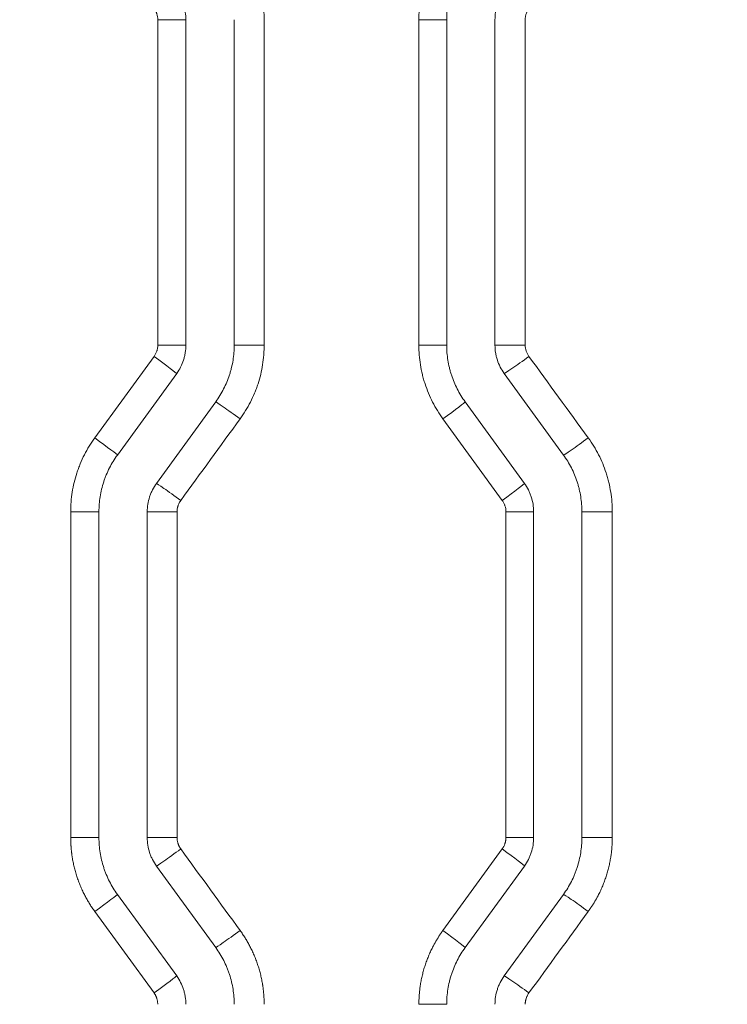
# Model space of a CAD drawing. Header units: millimetres. Extents: x 0 to 594, y 0 to 420.
# Tile 208 of 420: x 239.54 to 243.2, y 312.32 to 317.42. Entities that reach past the tile are written whole.
import ezdxf

# ---------------------------------------------------------------- set-up
doc = ezdxf.new("R2010")
doc.units = ezdxf.units.MM
doc.layers.add('1', color=7, linetype='Continuous', true_color=0xffffff)
doc.styles.add('Arial Unicode MS', font='txt')
doc.dimstyles.get("Standard").update_dxf_attribs({"dimtxt": 0.18, "dimasz": 0.18, "dimexe": 0.18, "dimexo": 0.0625, "dimgap": 0.09, "dimtad": 0, "dimtih": 1, "dimtoh": 1, "dimdec": 4, "dimzin": 0, "dimdsep": 46, "dimtxsty": 'Standard', "dimcen": 0.09, "dimadec": 0, "dimazin": 0, "dimtfac": 1, "dimtdec": 4, "dimtofl": 0, "dimtmove": 0, "dimatfit": 3, "dimfxl": 0, "dimtolj": 1, "dimtzin": 0, "dimarcsym": 0})

# ---------------------------------------------------------------- blocks, each defined once
blk = doc.blocks.new('_U0')
at = {"layer": '1', "color": 18, "lineweight": 13}
for p, q in [((147.6569, 304.1723), (147.6569, 390.192)), ((305.8469, 301.3923), (305.8469, 390.192)), ((147.6569, 388.192), (198.8518, 388.192)), ((305.8469, 388.192), (254.6521, 388.192))]:
    blk.add_line(p, q, dxfattribs=at)
at = {"layer": '1', "color": 18}
for points in [[(147.6569, 388.192), (151.1569, 389.1299), (151.1569, 387.2542)], [(305.8469, 388.192), (302.3469, 387.2542), (302.3469, 389.1299)]]:
    blk.add_solid(points, dxfattribs=at)
at = {"layer": '1', "color": 18, "linetype": 'Continuous', "lineweight": 13, "char_height": 3.5, "attachment_point": 7, "line_spacing_factor": 1.047437, "style": 'Arial Unicode MS'}
for s, insert in [('\\fArial Unicode MS|b0|i0;\\W1.0000;3.16', (200.5373, 385.5562)), ('\\fArial Unicode MS|b0|i0;\\W1.0000;LIFT POINT SPAN', (213.2036, 385.5562))]:
    blk.add_mtext(s, dxfattribs=dict(at, insert=insert))

msp = doc.modelspace()

# ---------------------------------------------------------------- linework, layer by layer
at = {"layer": '1', "color": 155, "linetype": 'Continuous', "lineweight": 13}
for p, q in [((240.3963, 317.4152), (240.2507, 317.4152)), ((240.2507, 315.7301), (240.2507, 317.4152)), ((240.3963, 317.4152), (240.3963, 315.7301)), ((240.6463, 317.4152), (240.6463, 315.7301)), ((240.8013, 317.4152), (240.8013, 315.7301)), ((241.7463, 317.4152), (241.6025, 317.4152)), ((241.6025, 315.7301), (241.6025, 317.4152)), ((241.7463, 317.4152), (241.7463, 315.7301)), ((241.9963, 317.4152), (241.9963, 315.7301)), ((242.1531, 317.4152), (242.1531, 315.7301)), ((240.3963, 315.7301), (240.2507, 315.7301)), ((240.6463, 315.7301), (240.8013, 315.7301)), ((241.7463, 315.7301), (241.6025, 315.7301)), ((241.9963, 315.7301), (242.1531, 315.7301)), ((239.9244, 315.2491), (240.2315, 315.6714)), ((240.3486, 315.5832), (240.0418, 315.161)), ((242.0441, 315.5832), (242.3509, 315.161)), ((240.5509, 315.4362), (240.2441, 315.014)), ((241.8418, 315.4362), (242.1486, 315.014)), ((242.034, 314.9259), (241.7268, 315.3481)), ((239.9463, 314.8671), (239.8, 314.8671)), ((239.8, 313.1795), (239.8, 314.8671)), ((239.9463, 314.8671), (239.9463, 313.1795)), ((240.1963, 314.8671), (240.1963, 313.1795)), ((240.1963, 314.8671), (240.3507, 314.8671)), ((240.3507, 314.8671), (240.3507, 313.1795)), ((242.1963, 314.8671), (242.0531, 314.8671)), ((242.0531, 313.1795), (242.0531, 314.8671)), ((242.1963, 314.8671), (242.1963, 313.1795)), ((242.4463, 314.8671), (242.4463, 313.1795)), ((242.4463, 314.8671), (242.6037, 314.8671)), ((242.6037, 314.8671), (242.6037, 313.1795)), ((239.8, 313.1795), (239.9463, 313.1795)), ((240.3507, 313.1795), (240.1963, 313.1795)), ((242.0531, 313.1795), (242.1963, 313.1795)), ((242.6037, 313.1795), (242.4463, 313.1795)), ((241.7268, 312.6985), (242.034, 313.1208)), ((240.2441, 313.0326), (240.5509, 312.6104)), ((242.1486, 313.0326), (241.8418, 312.6104)), ((240.0418, 312.8856), (240.3486, 312.4634)), ((242.3509, 312.8856), (242.0441, 312.4634)), ((240.2315, 312.3753), (239.9244, 312.7975)), ((241.6025, 312.3165), (241.7463, 312.3165))]:
    msp.add_line(p, q, dxfattribs=at)
for centre, major_axis, ratio, start_param, end_param in [((240.2272, 315.6714), (0.1214, -0.0882), 0.01683, 0, 1.547636), ((242.1653, 315.6714), (-0.1214, -0.0882), 0.027259, 0.037054, 1.608299), ((240.6721, 315.348), (-0.1214, 0.0882), 0.019223, 4.685937, 6.257181), ((241.7205, 315.3481), (0.1214, 0.0882), 0.024865, 4.746599, 6.283185), ((239.9205, 315.2491), (0.1214, -0.0882), 0.01518, 0, 1.549905), ((242.472, 315.2492), (-0.1214, -0.0882), 0.028911, 0.039325, 1.61057), ((240.3654, 314.9258), (-0.1214, 0.0882), 0.017573, 4.688206, 6.259451), ((242.0272, 314.9259), (0.1214, 0.0882), 0.026516, 4.74887, 6.283185), ((240.3654, 313.1208), (0.1214, 0.0882), 0.017573, 3.165327, 4.736572), ((242.0272, 313.1208), (-0.1214, 0.0882), 0.026516, 3.141593, 4.675908), ((239.9205, 312.7975), (-0.1214, -0.0882), 0.01518, 1.591687, 3.141593), ((242.472, 312.7974), (0.1214, -0.0882), 0.028911, 1.531023, 3.102268), ((240.6721, 312.6986), (0.1214, 0.0882), 0.019223, 3.167596, 4.738841), ((241.7205, 312.6985), (-0.1214, 0.0882), 0.024865, 3.141593, 4.678179), ((240.2272, 312.3753), (-0.1214, -0.0882), 0.01683, 1.593957, 3.141593), ((242.1653, 312.3752), (0.1214, -0.0882), 0.027259, 1.533293, 3.104538)]:
    msp.add_ellipse(centre, major_axis=major_axis, ratio=ratio, start_param=start_param, end_param=end_param, dxfattribs=at)
for points, knots in [([(240.677, 317.7973), (240.6871, 317.7834), (240.6966, 317.7692), (240.7144, 317.7403), (240.7309, 317.7107), (240.7451, 317.68), (240.7582, 317.6487), (240.7641, 317.6327), (240.7707, 317.6124), (240.772, 317.6083), (240.7745, 317.6001), (240.7757, 317.596), (240.7792, 317.5836), (240.7813, 317.5753), (240.7873, 317.5505), (240.794, 317.5171), (240.798, 317.4834), (240.8007, 317.4494), (240.8013, 317.4324), (240.8013, 317.4152)], [0, 0, 0, 0, 0.125, 0.125, 0.25, 0.375, 0.375, 0.5, 0.5, 0.53125, 0.53125, 0.5625, 0.5625, 0.625, 0.625, 0.75, 0.875, 0.875, 1, 1, 1, 1]), ([(241.6025, 317.4152), (241.6025, 317.4324), (241.6032, 317.4494), (241.6059, 317.4833), (241.6099, 317.517), (241.6165, 317.5502), (241.6244, 317.5831), (241.629, 317.5995), (241.6356, 317.6199), (241.637, 317.6239), (241.6398, 317.632), (241.6412, 317.6361), (241.6457, 317.6481), (241.6488, 317.6561), (241.6586, 317.6797), (241.6728, 317.7106), (241.6894, 317.7402), (241.7072, 317.7692), (241.7167, 317.7834), (241.7268, 317.7973)], [0, 0, 0, 0, 0.125, 0.125, 0.25, 0.375, 0.375, 0.5, 0.5, 0.53125, 0.53125, 0.5625, 0.5625, 0.625, 0.625, 0.75, 0.875, 0.875, 1, 1, 1, 1]), ([(241.8418, 317.7091), (241.8341, 317.6984), (241.8268, 317.6875), (241.8131, 317.6652), (241.8004, 317.6424), (241.7894, 317.6186), (241.7819, 317.6005), (241.7795, 317.5944), (241.7761, 317.5851), (241.775, 317.582), (241.7728, 317.5757), (241.7718, 317.5726), (241.7667, 317.557), (241.7631, 317.5444), (241.7571, 317.519), (241.752, 317.4935), (241.7489, 317.4676), (241.7469, 317.4415), (241.7463, 317.4284), (241.7463, 317.4152)], [0, 0, 0, 0, 0.125, 0.125, 0.25, 0.375, 0.375, 0.4375, 0.4375, 0.46875, 0.46875, 0.5, 0.5, 0.625, 0.625, 0.75, 0.875, 0.875, 1, 1, 1, 1]), ([(240.3486, 317.5622), (240.3564, 317.5515), (240.3632, 317.5403), (240.3721, 317.5229), (240.3748, 317.5169), (240.3786, 317.5078), (240.3798, 317.5048), (240.3821, 317.4986), (240.3831, 317.4955), (240.3882, 317.4798), (240.3912, 317.4672), (240.3953, 317.4414), (240.3963, 317.4284), (240.3963, 317.4152)], [0, 0, 0, 0, 0.25, 0.25, 0.375, 0.375, 0.4375, 0.4375, 0.5, 0.5, 0.75, 0.75, 1, 1, 1, 1]), ([(242.0441, 317.5622), (242.0363, 317.5515), (242.0295, 317.5403), (242.0206, 317.5229), (242.0179, 317.5169), (242.0141, 317.5078), (242.0129, 317.5048), (242.0106, 317.4986), (242.0096, 317.4955), (242.0045, 317.4798), (242.0015, 317.4672), (241.9974, 317.4414), (241.9963, 317.4284), (241.9963, 317.4152)], [0, 0, 0, 0, 0.25, 0.25, 0.375, 0.375, 0.4375, 0.4375, 0.5, 0.5, 0.75, 0.75, 1, 1, 1, 1]), ([(240.2507, 317.4152), (240.2507, 317.4205), (240.2502, 317.4257), (240.2486, 317.436), (240.2474, 317.4411), (240.2454, 317.4473), (240.2449, 317.4486), (240.244, 317.451), (240.2426, 317.4547), (240.2409, 317.4583), (240.2374, 317.4653), (240.2346, 317.4697), (240.2315, 317.474)], [0, 0, 0, 0, 0.25, 0.25, 0.5, 0.5, 0.5625, 0.5625, 0.625, 0.75, 0.75, 1, 1, 1, 1]), ([(242.1722, 317.4739), (242.1714, 317.4729), (242.1707, 317.4718), (242.1692, 317.4696), (242.1671, 317.4663), (242.1652, 317.4629), (242.1617, 317.4559), (242.1597, 317.4511), (242.1572, 317.4437), (242.1565, 317.4411), (242.1553, 317.436), (242.1548, 317.4334), (242.1535, 317.4257), (242.1531, 317.4205), (242.1531, 317.4152)], [0, 0, 0, 0, 0.0625, 0.0625, 0.125, 0.25, 0.25, 0.5, 0.5, 0.625, 0.625, 0.75, 0.75, 1, 1, 1, 1]), ([(240.2315, 315.6714), (240.2346, 315.6756), (240.2374, 315.6801), (240.2421, 315.6894), (240.2441, 315.6942), (240.2462, 315.7004), (240.2465, 315.7017), (240.2473, 315.7042), (240.2482, 315.708), (240.249, 315.7119), (240.2502, 315.7196), (240.2507, 315.7249), (240.2507, 315.7301)], [0, 0, 0, 0, 0.25, 0.25, 0.5, 0.5, 0.5625, 0.5625, 0.625, 0.75, 0.75, 1, 1, 1, 1]), ([(240.3963, 315.7301), (240.3963, 315.7169), (240.3953, 315.7039), (240.3922, 315.6845), (240.391, 315.6781), (240.3887, 315.6686), (240.3878, 315.6654), (240.386, 315.659), (240.3851, 315.6559), (240.38, 315.6403), (240.375, 315.6282), (240.3632, 315.605), (240.3564, 315.5939), (240.3486, 315.5832)], [0, 0, 0, 0, 0.25, 0.25, 0.375, 0.375, 0.4375, 0.4375, 0.5, 0.5, 0.75, 0.75, 1, 1, 1, 1]), ([(240.6463, 315.7301), (240.6463, 315.7169), (240.6458, 315.7038), (240.6438, 315.6777), (240.6407, 315.6518), (240.6356, 315.6261), (240.631, 315.607), (240.6285, 315.5975), (240.6257, 315.588), (240.6238, 315.5817), (240.6228, 315.5786), (240.6177, 315.5629), (240.6132, 315.5506), (240.6032, 315.5265), (240.5922, 315.5028), (240.5795, 315.4801), (240.5659, 315.4578), (240.5586, 315.4469), (240.5509, 315.4362)], [0, 0, 0, 0, 0.125, 0.125, 0.25, 0.375, 0.375, 0.4375, 0.46875, 0.46875, 0.5, 0.5, 0.625, 0.625, 0.75, 0.875, 0.875, 1, 1, 1, 1]), ([(240.8013, 315.7301), (240.8013, 315.7258), (240.8013, 315.7216), (240.8011, 315.713), (240.8007, 315.7002), (240.8, 315.6874), (240.798, 315.662), (240.794, 315.6284), (240.7874, 315.5952), (240.7795, 315.5622), (240.7749, 315.5458), (240.7683, 315.5255), (240.7669, 315.5215), (240.7641, 315.5134), (240.7626, 315.5093), (240.7582, 315.4973), (240.7551, 315.4893), (240.7453, 315.4657), (240.731, 315.4348), (240.7144, 315.4051), (240.6966, 315.3761), (240.6871, 315.3619), (240.677, 315.348)], [0, 0, 0, 0, 0.03125, 0.03125, 0.0625, 0.125, 0.125, 0.25, 0.375, 0.375, 0.5, 0.5, 0.53125, 0.53125, 0.5625, 0.5625, 0.625, 0.625, 0.75, 0.875, 0.875, 1, 1, 1, 1]), ([(241.7268, 315.3481), (241.7167, 315.362), (241.7072, 315.3761), (241.6895, 315.4051), (241.6729, 315.4346), (241.6587, 315.4654), (241.6457, 315.4967), (241.6398, 315.5126), (241.6332, 315.533), (241.6319, 315.5371), (241.6294, 315.5453), (241.6282, 315.5494), (241.6247, 315.5617), (241.6225, 315.57), (241.6165, 315.5949), (241.6099, 315.6282), (241.6059, 315.662), (241.6032, 315.6959), (241.6025, 315.713), (241.6025, 315.7301)], [0, 0, 0, 0, 0.125, 0.125, 0.25, 0.375, 0.375, 0.5, 0.5, 0.53125, 0.53125, 0.5625, 0.5625, 0.625, 0.625, 0.75, 0.875, 0.875, 1, 1, 1, 1]), ([(241.7463, 315.7301), (241.7463, 315.7169), (241.7469, 315.7038), (241.7489, 315.6777), (241.752, 315.6518), (241.7571, 315.6261), (241.7617, 315.607), (241.7634, 315.6006), (241.7661, 315.5911), (241.767, 315.5879), (241.7689, 315.5816), (241.7699, 315.5785), (241.775, 315.5628), (241.7795, 315.5506), (241.7895, 315.5265), (241.8004, 315.5028), (241.8131, 315.4801), (241.8268, 315.4578), (241.8341, 315.4469), (241.8418, 315.4362)], [0, 0, 0, 0, 0.125, 0.125, 0.25, 0.375, 0.375, 0.4375, 0.4375, 0.46875, 0.46875, 0.5, 0.5, 0.625, 0.625, 0.75, 0.875, 0.875, 1, 1, 1, 1]), ([(241.9963, 315.7301), (241.9963, 315.7169), (241.9974, 315.7039), (242.0005, 315.6845), (242.0017, 315.6781), (242.004, 315.6686), (242.0049, 315.6654), (242.0066, 315.659), (242.0076, 315.6559), (242.0127, 315.6402), (242.0177, 315.6282), (242.0295, 315.605), (242.0363, 315.5939), (242.0441, 315.5832)], [0, 0, 0, 0, 0.25, 0.25, 0.375, 0.375, 0.4375, 0.4375, 0.5, 0.5, 0.75, 0.75, 1, 1, 1, 1]), ([(242.1531, 315.7301), (242.1531, 315.7249), (242.1539, 315.7144), (242.1564, 315.7043), (242.1588, 315.6968), (242.1597, 315.6943), (242.1617, 315.6895), (242.1628, 315.6871), (242.1664, 315.6801), (242.1691, 315.6757), (242.1722, 315.6714)], [0, 0, 0, 0, 0.25, 0.5, 0.5, 0.625, 0.625, 0.75, 0.75, 1, 1, 1, 1]), ([(239.8, 314.8671), (239.8, 314.8842), (239.8007, 314.9013), (239.8034, 314.9352), (239.8074, 314.9688), (239.814, 315.002), (239.8219, 315.035), (239.8265, 315.0514), (239.8331, 315.0717), (239.8345, 315.0758), (239.8373, 315.0839), (239.8387, 315.0879), (239.8432, 315.1), (239.8463, 315.1079), (239.8561, 315.1315), (239.8704, 315.1624), (239.887, 315.192), (239.9048, 315.2211), (239.9143, 315.2353), (239.9244, 315.2491)], [0, 0, 0, 0, 0.125, 0.125, 0.25, 0.375, 0.375, 0.5, 0.5, 0.53125, 0.53125, 0.5625, 0.5625, 0.625, 0.625, 0.75, 0.875, 0.875, 1, 1, 1, 1]), ([(242.4794, 315.2492), (242.4895, 315.2353), (242.499, 315.2211), (242.5167, 315.1922), (242.5333, 315.1626), (242.5475, 315.1319), (242.5605, 315.1005), (242.5664, 315.0846), (242.5731, 315.0642), (242.5743, 315.0601), (242.5768, 315.0519), (242.5781, 315.0478), (242.5815, 315.0355), (242.5837, 315.0272), (242.5897, 315.0023), (242.5963, 314.969), (242.6003, 314.9353), (242.603, 314.9013), (242.6037, 314.8842), (242.6037, 314.8671)], [0, 0, 0, 0, 0.125, 0.125, 0.25, 0.375, 0.375, 0.5, 0.5, 0.53125, 0.53125, 0.5625, 0.5625, 0.625, 0.625, 0.75, 0.875, 0.875, 1, 1, 1, 1]), ([(240.0418, 315.161), (240.0341, 315.1503), (240.0268, 315.1394), (240.0131, 315.117), (240.0004, 315.0942), (239.9894, 315.0705), (239.9819, 315.0523), (239.9795, 315.0462), (239.9761, 315.0369), (239.975, 315.0338), (239.9728, 315.0276), (239.9717, 315.0245), (239.9667, 315.0088), (239.9631, 314.9962), (239.9571, 314.9709), (239.952, 314.9453), (239.9489, 314.9194), (239.9469, 314.8934), (239.9463, 314.8803), (239.9463, 314.8671)], [0, 0, 0, 0, 0.125, 0.125, 0.25, 0.375, 0.375, 0.4375, 0.4375, 0.46875, 0.46875, 0.5, 0.5, 0.625, 0.625, 0.75, 0.875, 0.875, 1, 1, 1, 1]), ([(242.3509, 315.161), (242.3586, 315.1503), (242.3659, 315.1394), (242.3795, 315.1171), (242.3923, 315.0943), (242.4032, 315.0707), (242.4132, 315.0465), (242.4178, 315.0342), (242.4228, 315.0186), (242.4238, 315.0154), (242.4258, 315.0091), (242.4285, 314.9996), (242.431, 314.9901), (242.4356, 314.971), (242.4407, 314.9454), (242.4438, 314.9195), (242.4458, 314.8934), (242.4463, 314.8803), (242.4463, 314.8671)], [0, 0, 0, 0, 0.125, 0.125, 0.25, 0.375, 0.375, 0.5, 0.5, 0.53125, 0.53125, 0.5625, 0.625, 0.625, 0.75, 0.875, 0.875, 1, 1, 1, 1]), ([(240.2441, 315.014), (240.2363, 315.0033), (240.2295, 314.9922), (240.2206, 314.9747), (240.2179, 314.9688), (240.2141, 314.9597), (240.2129, 314.9566), (240.2106, 314.9505), (240.2096, 314.9473), (240.2045, 314.9317), (240.2015, 314.919), (240.1974, 314.8933), (240.1963, 314.8803), (240.1963, 314.8671)], [0, 0, 0, 0, 0.25, 0.25, 0.375, 0.375, 0.4375, 0.4375, 0.5, 0.5, 0.75, 0.75, 1, 1, 1, 1]), ([(242.1486, 315.014), (242.1564, 315.0033), (242.1632, 314.9922), (242.1721, 314.9747), (242.1748, 314.9688), (242.1786, 314.9597), (242.1798, 314.9566), (242.1821, 314.9505), (242.1831, 314.9473), (242.1882, 314.9317), (242.1912, 314.919), (242.1953, 314.8933), (242.1963, 314.8803), (242.1963, 314.8671)], [0, 0, 0, 0, 0.25, 0.25, 0.375, 0.375, 0.4375, 0.4375, 0.5, 0.5, 0.75, 0.75, 1, 1, 1, 1]), ([(240.3699, 314.9258), (240.3691, 314.9248), (240.3683, 314.9237), (240.3669, 314.9215), (240.3647, 314.9182), (240.3628, 314.9148), (240.3593, 314.9078), (240.3573, 314.903), (240.3552, 314.8968), (240.3549, 314.8955), (240.3541, 314.893), (240.3531, 314.8892), (240.3524, 314.8853), (240.3512, 314.8776), (240.3507, 314.8724), (240.3507, 314.8671)], [0, 0, 0, 0, 0.0625, 0.0625, 0.125, 0.25, 0.25, 0.5, 0.5, 0.5625, 0.5625, 0.625, 0.75, 0.75, 1, 1, 1, 1]), ([(242.0531, 314.8671), (242.0531, 314.8724), (242.0527, 314.8776), (242.0511, 314.8879), (242.0499, 314.8929), (242.0478, 314.8992), (242.0474, 314.9004), (242.0465, 314.9029), (242.0451, 314.9066), (242.0434, 314.9101), (242.0398, 314.9171), (242.0371, 314.9216), (242.034, 314.9259)], [0, 0, 0, 0, 0.25, 0.25, 0.5, 0.5, 0.5625, 0.5625, 0.625, 0.75, 0.75, 1, 1, 1, 1]), ([(239.9244, 312.7975), (239.9221, 312.8006), (239.9177, 312.8067), (239.9113, 312.8161), (239.905, 312.8255), (239.8989, 312.8351), (239.893, 312.8448), (239.8872, 312.8546), (239.8816, 312.8644), (239.8762, 312.8744), (239.8687, 312.8887), (239.8596, 312.9075), (239.8494, 312.9309), (239.84, 312.9547), (239.8317, 312.9789), (239.8242, 313.0033), (239.8178, 313.028), (239.8124, 313.0528), (239.809, 313.0715), (239.8071, 313.0839), (239.8063, 313.0898), (239.8055, 313.0958), (239.8047, 313.1017), (239.804, 313.1077), (239.8034, 313.1136), (239.8028, 313.1196), (239.8023, 313.1256), (239.8018, 313.1316), (239.8014, 313.1375), (239.801, 313.1435), (239.8007, 313.1495), (239.8005, 313.1555), (239.8003, 313.1615), (239.8001, 313.1675), (239.8001, 313.1735), (239.8001, 313.1775), (239.8, 313.1795)], [0, 0, 0, 0, 0.027857, 0.055682, 0.083483, 0.111269, 0.139049, 0.16683, 0.194622, 0.222433, 0.250271, 0.312995, 0.375602, 0.438189, 0.500854, 0.563264, 0.625559, 0.687835, 0.750188, 0.764912, 0.779626, 0.794332, 0.80903, 0.823721, 0.838408, 0.853091, 0.867772, 0.882452, 0.897132, 0.911813, 0.926497, 0.941185, 0.955878, 0.970577, 0.985284, 1, 1, 1, 1]), ([(239.9463, 313.1795), (239.9463, 313.1663), (239.9469, 313.1532), (239.9489, 313.1272), (239.952, 313.1013), (239.9571, 313.0758), (239.9631, 313.0504), (239.9667, 313.0378), (239.9717, 313.0221), (239.9728, 313.019), (239.975, 313.0128), (239.9761, 313.0097), (239.9795, 313.0004), (239.9819, 312.9943), (239.9894, 312.9761), (240.0004, 312.9524), (240.0131, 312.9296), (240.0268, 312.9072), (240.0341, 312.8963), (240.0418, 312.8856)], [0, 0, 0, 0, 0.125, 0.125, 0.25, 0.375, 0.375, 0.5, 0.5, 0.53125, 0.53125, 0.5625, 0.5625, 0.625, 0.625, 0.75, 0.875, 0.875, 1, 1, 1, 1]), ([(240.1963, 313.1795), (240.1963, 313.1663), (240.1974, 313.1533), (240.2015, 313.1275), (240.2045, 313.1148), (240.2096, 313.0992), (240.2107, 313.096), (240.213, 313.0898), (240.2142, 313.0868), (240.2179, 313.0777), (240.2207, 313.0718), (240.2296, 313.0543), (240.2364, 313.0432), (240.2441, 313.0326)], [0, 0, 0, 0, 0.25, 0.25, 0.5, 0.5, 0.5625, 0.5625, 0.625, 0.625, 0.75, 0.75, 1, 1, 1, 1]), ([(240.3507, 313.1795), (240.3508, 313.1774), (240.3508, 313.1732), (240.3515, 313.167), (240.3524, 313.1608), (240.3538, 313.1546), (240.3553, 313.1495), (240.3568, 313.1453), (240.358, 313.142), (240.3594, 313.1388), (240.3609, 313.1357), (240.3624, 313.1326), (240.3641, 313.1295), (240.3659, 313.1266), (240.3678, 313.1236), (240.3692, 313.1217), (240.3699, 313.1208)], [0, 0, 0, 0, 0.100645, 0.200655, 0.300433, 0.400383, 0.500906, 0.556705, 0.612261, 0.66764, 0.72291, 0.778139, 0.833394, 0.888745, 0.944258, 1, 1, 1, 1]), ([(242.034, 313.1208), (242.0352, 313.1225), (242.0376, 313.1259), (242.0408, 313.1314), (242.0437, 313.1369), (242.0462, 313.1427), (242.048, 313.1478), (242.0493, 313.152), (242.0502, 313.1554), (242.051, 313.1588), (242.0516, 313.1622), (242.0522, 313.1656), (242.0526, 313.1691), (242.0529, 313.1726), (242.0531, 313.176), (242.0531, 313.1784), (242.0531, 313.1795)], [0, 0, 0, 0, 0.100662, 0.200675, 0.300438, 0.400354, 0.500825, 0.556656, 0.612237, 0.667635, 0.722919, 0.778155, 0.833414, 0.888762, 0.944268, 1, 1, 1, 1]), ([(242.1963, 313.1795), (242.1963, 313.1663), (242.1953, 313.1533), (242.1912, 313.1276), (242.1882, 313.1149), (242.1831, 313.0993), (242.1821, 313.0962), (242.1798, 313.09), (242.1786, 313.0869), (242.1748, 313.0778), (242.1721, 313.0719), (242.1632, 313.0544), (242.1564, 313.0433), (242.1486, 313.0326)], [0, 0, 0, 0, 0.25, 0.25, 0.5, 0.5, 0.5625, 0.5625, 0.625, 0.625, 0.75, 0.75, 1, 1, 1, 1]), ([(242.4463, 313.1795), (242.4463, 313.1663), (242.4458, 313.1532), (242.4438, 313.1272), (242.4407, 313.1013), (242.4356, 313.0757), (242.4295, 313.0503), (242.426, 313.0377), (242.4209, 313.022), (242.4198, 313.0189), (242.4177, 313.0126), (242.4143, 313.0033), (242.4108, 312.9942), (242.4032, 312.976), (242.3923, 312.9523), (242.3796, 312.9295), (242.3659, 312.9072), (242.3586, 312.8963), (242.3509, 312.8856)], [0, 0, 0, 0, 0.125, 0.125, 0.25, 0.375, 0.375, 0.5, 0.5, 0.53125, 0.53125, 0.5625, 0.625, 0.625, 0.75, 0.875, 0.875, 1, 1, 1, 1]), ([(242.6037, 313.1795), (242.6037, 313.1757), (242.6036, 313.1682), (242.6033, 313.1568), (242.6028, 313.1455), (242.6021, 313.1341), (242.6013, 313.1228), (242.6002, 313.1115), (242.5989, 313.1002), (242.5974, 313.089), (242.595, 313.073), (242.5913, 313.0525), (242.5858, 313.0275), (242.5793, 313.0027), (242.5719, 312.9783), (242.5635, 312.9542), (242.5542, 312.9305), (242.544, 312.9071), (242.5357, 312.8901), (242.53, 312.8789), (242.5271, 312.8736), (242.5243, 312.8683), (242.5214, 312.8631), (242.5184, 312.8579), (242.5155, 312.8527), (242.5124, 312.8475), (242.5093, 312.8424), (242.5062, 312.8372), (242.503, 312.8322), (242.4998, 312.8271), (242.4965, 312.8221), (242.4932, 312.8171), (242.4898, 312.8121), (242.4864, 312.8072), (242.4829, 312.8023), (242.4806, 312.799), (242.4794, 312.7974)], [0, 0, 0, 0, 0.027849, 0.055666, 0.08346, 0.11124, 0.139015, 0.166792, 0.19458, 0.222388, 0.250225, 0.312922, 0.375508, 0.438079, 0.500733, 0.563158, 0.625473, 0.687776, 0.750162, 0.764885, 0.779598, 0.794303, 0.809001, 0.823693, 0.838381, 0.853065, 0.867747, 0.882428, 0.89711, 0.911794, 0.92648, 0.94117, 0.955867, 0.970569, 0.98528, 1, 1, 1, 1]), ([(240.677, 312.6986), (240.6792, 312.6955), (240.6837, 312.6893), (240.6901, 312.68), (240.6964, 312.6705), (240.7025, 312.6609), (240.7084, 312.6513), (240.7142, 312.6415), (240.7198, 312.6316), (240.7252, 312.6216), (240.7327, 312.6073), (240.7418, 312.5886), (240.752, 312.5651), (240.7614, 312.5413), (240.7697, 312.5171), (240.7771, 312.4927), (240.7836, 312.4681), (240.789, 312.4432), (240.7924, 312.4245), (240.7943, 312.4122), (240.7951, 312.4062), (240.7959, 312.4003), (240.7967, 312.3943), (240.7974, 312.3884), (240.798, 312.3824), (240.7986, 312.3764), (240.7991, 312.3704), (240.7996, 312.3645), (240.8, 312.3585), (240.8003, 312.3525), (240.8007, 312.3465), (240.8009, 312.3405), (240.8011, 312.3345), (240.8012, 312.3285), (240.8013, 312.3225), (240.8013, 312.3185), (240.8013, 312.3165)], [0, 0, 0, 0, 0.027858, 0.055684, 0.083486, 0.111273, 0.139053, 0.166834, 0.194626, 0.222436, 0.250274, 0.313005, 0.375618, 0.43821, 0.50088, 0.563274, 0.625553, 0.687814, 0.750152, 0.764878, 0.779594, 0.794302, 0.809002, 0.823696, 0.838385, 0.85307, 0.867753, 0.882435, 0.897117, 0.9118, 0.926486, 0.941176, 0.955871, 0.970573, 0.985282, 1, 1, 1, 1]), ([(241.6025, 312.3165), (241.6025, 312.3203), (241.6026, 312.3278), (241.6029, 312.3392), (241.6034, 312.3506), (241.6041, 312.3619), (241.605, 312.3732), (241.6061, 312.3845), (241.6073, 312.3958), (241.6088, 312.407), (241.6112, 312.423), (241.6149, 312.4435), (241.6204, 312.4685), (241.6269, 312.4933), (241.6343, 312.5177), (241.6427, 312.5418), (241.652, 312.5655), (241.6622, 312.5888), (241.6705, 312.6059), (241.6763, 312.617), (241.6791, 312.6223), (241.6819, 312.6276), (241.6848, 312.6329), (241.6878, 312.6381), (241.6908, 312.6433), (241.6938, 312.6485), (241.6969, 312.6536), (241.7, 312.6587), (241.7032, 312.6638), (241.7064, 312.6688), (241.7097, 312.6739), (241.713, 312.6789), (241.7164, 312.6838), (241.7198, 312.6888), (241.7233, 312.6937), (241.7256, 312.6969), (241.7268, 312.6985)], [0, 0, 0, 0, 0.027854, 0.055676, 0.083475, 0.11126, 0.139039, 0.166821, 0.194614, 0.222427, 0.250268, 0.312984, 0.375588, 0.438177, 0.50085, 0.563252, 0.625545, 0.687824, 0.750187, 0.764908, 0.77962, 0.794324, 0.809021, 0.823711, 0.838397, 0.85308, 0.867761, 0.882441, 0.897121, 0.911803, 0.926488, 0.941177, 0.955871, 0.970572, 0.985282, 1, 1, 1, 1]), ([(240.5509, 312.6104), (240.5586, 312.5997), (240.5659, 312.5888), (240.5796, 312.5664), (240.5923, 312.5436), (240.6033, 312.5199), (240.6108, 312.5018), (240.6144, 312.4926), (240.6177, 312.4833), (240.6199, 312.4771), (240.6209, 312.4739), (240.626, 312.4583), (240.6296, 312.4456), (240.6356, 312.4202), (240.6407, 312.3947), (240.6438, 312.3688), (240.6458, 312.3427), (240.6463, 312.3297), (240.6463, 312.3165)], [0, 0, 0, 0, 0.125, 0.125, 0.25, 0.375, 0.375, 0.4375, 0.46875, 0.46875, 0.5, 0.5, 0.625, 0.625, 0.75, 0.875, 0.875, 1, 1, 1, 1]), ([(241.8418, 312.6104), (241.8341, 312.5997), (241.8268, 312.5888), (241.8131, 312.5665), (241.8004, 312.5438), (241.7895, 312.5201), (241.7795, 312.496), (241.775, 312.4838), (241.7699, 312.4681), (241.7689, 312.465), (241.767, 312.4587), (241.7661, 312.4555), (241.7634, 312.446), (241.7617, 312.4396), (241.7571, 312.4205), (241.752, 312.3949), (241.7489, 312.3689), (241.7469, 312.3428), (241.7463, 312.3297), (241.7463, 312.3165)], [0, 0, 0, 0, 0.125, 0.125, 0.25, 0.375, 0.375, 0.5, 0.5, 0.53125, 0.53125, 0.5625, 0.5625, 0.625, 0.625, 0.75, 0.875, 0.875, 1, 1, 1, 1]), ([(240.3486, 312.4634), (240.3564, 312.4527), (240.3632, 312.4416), (240.375, 312.4184), (240.38, 312.4064), (240.3851, 312.3907), (240.386, 312.3876), (240.3878, 312.3812), (240.3887, 312.3781), (240.391, 312.3685), (240.3922, 312.3621), (240.3953, 312.3427), (240.3963, 312.3297), (240.3963, 312.3165)], [0, 0, 0, 0, 0.25, 0.25, 0.5, 0.5, 0.5625, 0.5625, 0.625, 0.625, 0.75, 0.75, 1, 1, 1, 1]), ([(242.0441, 312.4634), (242.0363, 312.4527), (242.0295, 312.4416), (242.0206, 312.4241), (242.0179, 312.4182), (242.0141, 312.4091), (242.0129, 312.406), (242.0106, 312.3999), (242.0096, 312.3967), (242.0045, 312.3811), (242.0015, 312.3684), (241.9974, 312.3427), (241.9963, 312.3297), (241.9963, 312.3165)], [0, 0, 0, 0, 0.25, 0.25, 0.375, 0.375, 0.4375, 0.4375, 0.5, 0.5, 0.75, 0.75, 1, 1, 1, 1]), ([(240.2507, 312.3165), (240.2506, 312.3186), (240.2505, 312.3228), (240.2499, 312.3291), (240.249, 312.3353), (240.2476, 312.3414), (240.2461, 312.3466), (240.2446, 312.3507), (240.2434, 312.354), (240.242, 312.3572), (240.2405, 312.3604), (240.239, 312.3635), (240.2373, 312.3665), (240.2355, 312.3695), (240.2336, 312.3724), (240.2322, 312.3743), (240.2315, 312.3753)], [0, 0, 0, 0, 0.100632, 0.200629, 0.300392, 0.400325, 0.500829, 0.556642, 0.612209, 0.667599, 0.722878, 0.778115, 0.833378, 0.888735, 0.944253, 1, 1, 1, 1]), ([(242.1722, 312.3752), (242.171, 312.3735), (242.1686, 312.37), (242.1654, 312.3646), (242.1626, 312.359), (242.1601, 312.3533), (242.1583, 312.3482), (242.157, 312.344), (242.1561, 312.3406), (242.1553, 312.3372), (242.1546, 312.3338), (242.1541, 312.3304), (242.1536, 312.3269), (242.1533, 312.3235), (242.1531, 312.32), (242.1531, 312.3176), (242.1531, 312.3165)], [0, 0, 0, 0, 0.100533, 0.200412, 0.300035, 0.399803, 0.500116, 0.55603, 0.611693, 0.667171, 0.722534, 0.777848, 0.833183, 0.888608, 0.944191, 1, 1, 1, 1])]:
    msp.add_open_spline(points, degree=3, knots=knots, dxfattribs=at)
for points in [[(242.1722, 315.6714), (242.2746, 315.5307), (242.377, 315.3899), (242.4794, 315.2492)], [(240.677, 315.348), (240.5746, 315.2073), (240.4722, 315.0666), (240.3699, 314.9258)], [(240.3699, 313.1208), (240.4722, 312.98), (240.5746, 312.8393), (240.677, 312.6986)], [(242.4794, 312.7974), (242.377, 312.6567), (242.2746, 312.5159), (242.1722, 312.3752)]]:
    msp.add_open_spline(points, degree=3, dxfattribs=at)

# ---------------------------------------------------------------- dimensions: what is measured, and where the dimension line sits
at = {"layer": '1', "color": 18, "linetype": 'Continuous', "lineweight": 13}
dim = msp.add_linear_dim(base=(305.8469, 388.192), p1=(147.6569, 304.1723), p2=(305.8469, 301.3923), text=' <> \\fArial Unicode MS|b0|i0;\\C18;{\\H1.00x;\\fArial Unicode MS|b0|i0;LIFT POINT SPAN\\fArial Unicode MS|b0|i0;}\\C18;', dimstyle='Standard', override={"dimtxt": 3.5, "dimasz": 3.5, "dimexe": 2, "dimexo": 0, "dimgap": 1.5, "dimtih": 1, "dimtoh": 1, "dimdec": 2, "dimlfac": 0.02, "dimdsep": 46, "dimlunit": 2, "dimtxsty": 'Arial Unicode MS', "dimsah": 1, "dimse1": 0, "dimse2": 0, "dimsd1": 0, "dimsd2": 0, "dimclrd": 18, "dimclre": 18, "dimclrt": 18, "dimtol": 0, "dimtm": -0.1, "dimtfac": 1, "dimtdec": 2, "dimtofl": 1, "dimtmove": 0, "dimlwd": 13, "dimlwe": 13}, dxfattribs=at)
dim.commit()
dim.dimension.update_dxf_attribs({"geometry": '_U0', "text_midpoint": (226.7519, 388.192), "dimtype": 160})

doc.saveas('drawing.dxf')
